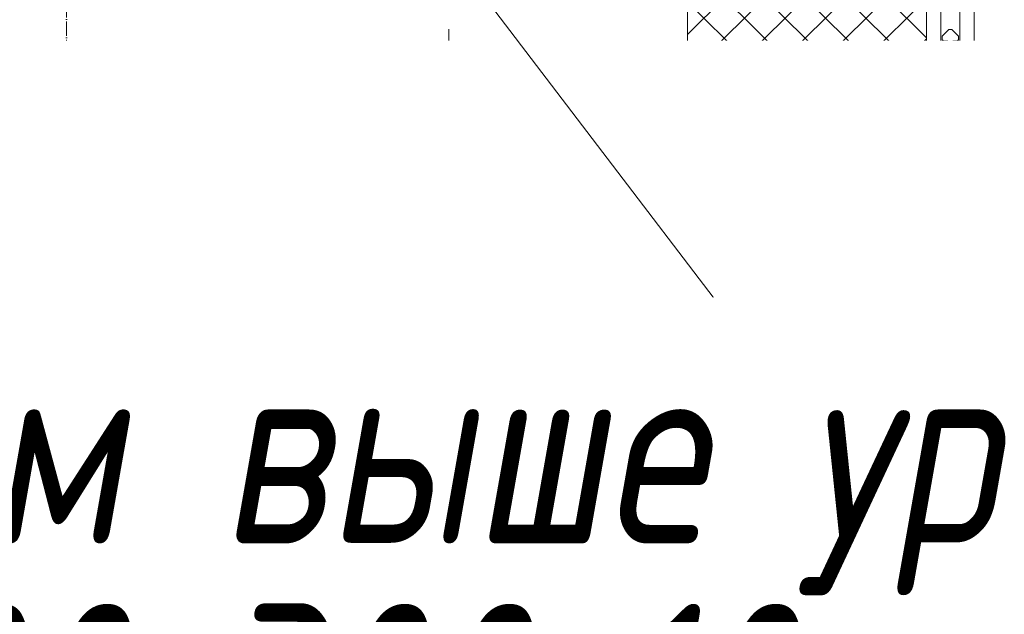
# Model space of a CAD drawing. Header units: millimetres. Extents: x -57162 to 485422, y -209335 to -9481.
# Tile 332 of 656: x 67420 to 68451, y -37662 to -37039. Entities that reach past the tile are written whole.
import ezdxf
from ezdxf import colors
from ezdxf.entities.mleader import LeaderData, LeaderLine
from ezdxf.math import Vec2, Vec3

# ---------------------------------------------------------------- set-up
doc = ezdxf.new("R2010")
doc.units = ezdxf.units.MM
for name, pattern in [('-D1-02х01', [3, 2, -1]), ('-D1d1-15x02', [19, 15, -2, 0, -2]), ('DASHDOT', [25.4, 12.7, -6.35, 0, -6.35])]:
    doc.linetypes.add(name, pattern=pattern)
for name, color, linetype, lineweight in [('0_S_Black_02', 7, 'Continuous', 5), ('_0', 7, 'Continuous', 13), ('dim_light', 12, 'Continuous', 9), ('dim_pot', 128, 'Continuous', 9), ('Opening Swing', 7, '-D1-02х01', 5), ('Panel', 7, 'Continuous', 5), ('Импосты витража', 7, 'Continuous', 5), ('Общие ребра', 7, 'Continuous', 5), ('Оси', 7, 'Continuous', 5), ('Панели витража', 7, 'Continuous', 5), ('Перекрытия', 7, 'Continuous', 5), ('Стены', 7, 'Continuous', 5), ('Термическая_воздушная прослойка _3_', 7, 'Continuous', 5), ('Элементы узлов', 7, 'Continuous', 5)]:
    doc.layers.add(name, color=color, linetype=linetype, lineweight=lineweight)
doc.layers.add('dim_razv', color=7, linetype='DASHDOT', lineweight=9, true_color=0x183018)
doc.layers.add('EOM vinoski', color=7, linetype='Continuous', lineweight=5, true_color=0x423200)
doc.styles.add('fl_iso paper', font='isocpeur.ttf', dxfattribs={"width": 0.8, "oblique": 10})
doc.styles.add('In tre', font='isocpeur.ttf', dxfattribs={"width": 0.8, "oblique": 10})
pattern_1 = [(45, (38310.4, -126387.464), (-21.213203, 21.213203), []), (135, (38310.4, -126387.464), (-21.213203, -21.213203), [])]

# ---------------------------------------------------------------- blocks, each defined once
blk = doc.blocks.new('Rectangular Mullion - 50Wx250H-2623690-50_AS_Plan_L01_1 корпус_Маркировочный - зависимый 1')
at = {"layer": 'Элементы узлов'}
for p, q in [((-25, 65.2), (-25, 250)), ((-25, 250), (0, 250)), ((25, 250), (0, 250)), ((25, 65.2), (25, 250)), ((-23, 237.3), (0, 237.3)), ((-23, 237.3), (-23, 73.6)), ((-14.9, 84), (-14.9, 237.3)), ((23, 237.3), (0, 237.3)), ((14.9, 84), (14.9, 237.3)), ((23, 237.3), (23, 73.6)), ((0, 84), (-23, 84)), ((0, 84), (23, 84)), ((-0.5, 73.6), (-23, 73.6)), ((0.5, 73.6), (23, 73.6)), ((-14, 65.2), (-25, 65.2)), ((-14, 71.3), (-14, 65.2)), ((-10, 71.3), (-14, 71.3)), ((-10, 53), (-10, 71.3)), ((-7, 65.2), (-5.9, 67.3)), ((-7, 65.2), (-7, 54.7)), ((-4.1, 67.3), (-5.9, 67.3)), ((-4.1, 67.3), (-2.9, 65.1)), ((-2.9, 65.1), (-2.9, 54.6)), ((4.1, 67.3), (2.9, 65.1)), ((2.9, 65.1), (2.9, 54.6)), ((4.1, 67.3), (5.9, 67.3)), ((7, 65.2), (5.9, 67.3)), ((7, 65.2), (7, 54.7)), ((10, 71.3), (14, 71.3)), ((10, 53), (10, 71.3)), ((14, 71.3), (14, 65.2)), ((14, 65.2), (25, 65.2)), ((-8.7, 53), (-10, 53)), ((-10, 53), (-10, 17)), ((-8.7, 53), (-7, 54.7)), ((-1.3, 53), (-2.9, 54.6)), ((0, 53), (-1.3, 53)), ((0, 53), (1.3, 53)), ((1.3, 53), (2.9, 54.6)), ((8.7, 53), (7, 54.7)), ((8.7, 53), (10, 53)), ((10, 53), (10, 17)), ((-8.5, 23), (-1.5, 30)), ((-8.5, 18.5), (-8.5, 23)), ((-1.5, 30), (0, 30)), ((1.5, 30), (0, 30)), ((8.5, 23), (1.5, 30)), ((8.5, 18.5), (8.5, 23)), ((-23.8, 14.6), (-25, 14.2)), ((-25, 0), (-25, 14.2)), ((-22.3, 17), (-23.8, 17)), ((-23.8, 17), (-23.8, 14.6)), ((-22.5, 10.6), (-23.8, 14.6)), ((-22.5, 10.6), (-23.7, 9.9)), ((-22.3, 17), (-22.3, 16)), ((-22.3, 16), (-21.3, 16)), ((-19, 17.6), (-21.3, 16)), ((-18.4, 16.6), (-19, 17.6)), ((-7.4, 16.6), (-18.4, 16.6)), ((-12.7, 7.6), (-11.3, 11.4)), ((-12.2, 9), (-12.2, 14.8)), ((-12.2, 14.8), (0, 14.8)), ((-10.5, 11.2), (-11.3, 11.4)), ((-10.5, 1.5), (-10.5, 11.2)), ((-10, 17), (-7.5, 17)), ((-7.5, 18.5), (-8.5, 18.5)), ((-7.5, 17), (-7.5, 18.5)), ((-7.4, 18), (-7.4, 16.6)), ((-2.6, 18), (-7.4, 18)), ((-2.6, 18), (-2.6, 16.8)), ((-2.6, 16.8), (0, 16.8)), ((2.6, 16.8), (0, 16.8)), ((0, 14.8), (0, 16.8)), ((0, 14.8), (0, 16.8)), ((12.2, 14.8), (0, 14.8)), ((2.6, 18), (2.6, 16.8)), ((2.6, 18), (7.4, 18)), ((7.4, 18), (7.4, 16.6)), ((7.4, 16.6), (18.4, 16.6)), ((7.5, 18.5), (8.5, 18.5)), ((7.5, 17), (7.5, 18.5)), ((10, 17), (7.5, 17)), ((10.5, 11.2), (11.3, 11.4)), ((10.5, 1.5), (10.5, 11.2)), ((12.7, 7.6), (11.3, 11.4)), ((12.2, 9), (12.2, 14.8)), ((18.4, 16.6), (19, 17.6)), ((19, 17.6), (21.3, 16)), ((22.3, 16), (21.3, 16)), ((22.3, 17), (22.3, 16)), ((22.3, 17), (23.8, 17)), ((22.5, 10.6), (23.8, 14.6)), ((22.5, 10.6), (23.7, 9.9)), ((23.8, 17), (23.8, 14.6)), ((23.8, 14.6), (25, 14.2)), ((25, 0), (25, 14.2)), ((-23.7, 1.3), (-23.7, 9.9)), ((-23.7, 1.3), (-11.8, 1.3)), ((-23.2, 10.2), (-22.5, 8)), ((-22.5, 8), (-22.5, 4.5)), ((-21.3, 4.5), (-22.5, 4.5)), ((-21.3, 4.5), (-21.3, 6.5)), ((-21.3, 6.5), (-14.2, 6.5)), ((-14.2, 6.5), (-14.2, 4.5)), ((-13.2, 4.5), (-14.2, 4.5)), ((-13.2, 4.5), (-12.2, 7.2)), ((-12.7, 7.6), (-11.8, 6.9)), ((-11.8, 1.3), (-11.8, 6.9)), ((-4.8, 1.5), (-10.5, 1.5)), ((0, 8), (-4.8, 8)), ((-4.8, 1.5), (-4.8, 8)), ((0, 0), (0, 8)), ((0, 8), (4.8, 8)), ((0, 0), (0, 8)), ((4.8, 1.5), (4.8, 8)), ((4.8, 1.5), (10.5, 1.5)), ((12.7, 7.6), (11.8, 6.9)), ((11.8, 1.3), (11.8, 6.9)), ((23.7, 1.3), (11.8, 1.3)), ((13.2, 4.5), (12.2, 7.2)), ((13.2, 4.5), (14.2, 4.5)), ((21.3, 6.5), (14.2, 6.5)), ((14.2, 6.5), (14.2, 4.5)), ((21.3, 4.5), (21.3, 6.5)), ((21.3, 4.5), (22.5, 4.5)), ((23.2, 10.2), (22.5, 8)), ((22.5, 8), (22.5, 4.5)), ((23.7, 1.3), (23.7, 9.9)), ((-25, 0), (0, 0)), ((25, 0), (0, 0))]:
    blk.add_line(p, q, dxfattribs=at)
for centre, start, end in [((-0.5, 73.1), 360, 90), ((0.5, 73.1), 90, 180)]:
    blk.add_arc(centre, 0.5, start, end, dxfattribs=at)
blk = doc.blocks.new('Rectangular Mullion - R_StandardFrame_50Wx250H-4604051-50_AS_Plan_L01_1 корпус_Маркировочный - зависимый 1')
at = {"layer": 'Импосты витража', "lineweight": 9}
for p, q in [((-50, -250), (-50, 0)), ((-50, 0), (0, 0)), ((0, 0), (0, -250)), ((0, -250), (-50, -250))]:
    blk.add_line(p, q, dxfattribs=at)
blk = doc.blocks.new('A_PAN_DOR_Структурные - EXT_3_Double_Витраж-4931768-50_AS_Plan_L01_1 корпус_Маркировочный - зависимый 1')
at = {"layer": 'Элементы узлов', "true_color": 0xebebeb}
h = blk.add_hatch(color=7, dxfattribs=at)
h.paths.add_polyline_path([(676.7, -81.8), (676.7, 16.2), (674.7, -0.6), (675.7, -64.3), (676.5, -78.8)])
h.paths.add_polyline_path([(674.7, -49.8), (674.7, -80.6), (674.7, -81.8), (676.7, -81.8), (674.8, -51.8)])
h.paths.add_polyline_path([(674.7, 1.2), (676.7, 16.2), (674.7, 15.1), (675.2, 14.9), (674.7, 1.3)])
h.paths.add_polyline_path([(606.7, -8.8), (606.7, -78.8), (641.7, -78.8), (641.7, -51.8), (667.7, -51.8), (667.7, -49.8), (674.7, -49.8), (674.7, -48), (667.7, -48), (667.7, -0.6), (674.7, 0), (674.7, 1.2), (665.7, 1.2), (665.7, -1.8), (616.5, -1.8), (615.2, 0), (615.2, -6.8), (613.2, -8.8), (608.9, -8.8)])
h.paths.add_polyline_path([(608.9, -12.6), (610.9, -10.6), (617, -10.6), (617, -5.6), (619, -3.6), (639.8, -4), (641.4, -5.6), (641.4, -48), (639.4, -50), (610.9, -50), (608.9, -48)])
h.paths.add_polyline_path([(608.9, -77.3), (608.9, -65.6), (612, -65.5), (612, -60.7), (618.8, -54), (618, -52.8), (613.7, -56), (610.9, -54.7), (608.9, -54.7), (608.9, -51.8), (624.8, -51.8), (632.9, -51.8), (639.4, -52.6), (638.6, -52.9), (640.6, -56.6), (640.6, -65.5), (636.9, -70.9), (635.5, -70.9), (632.9, -68.7), (630.2, -77.3)])
h.paths.add_polyline_path([(620.3, -56.5), (626.2, -55.6), (624.8, -55), (620.3, -55.6)])
h.paths.add_polyline_path([(631.4, -53.3), (631.4, -55.6), (634.1, -65.6), (634.1, -68.7), (635.5, -70.9), (634.8, -60.7), (632.8, -53.1), (632.9, -51.8), (631.4, -51.8)])
h.paths.add_polyline_path([(643.2, -12.1), (649.7, -8.8), (652.9, -8.8), (656.9, -4), (660.2, -4.6), (663.2, -9.2), (665.7, -11.8), (665.7, -41.7), (661, -47.4), (659.8, -49.5), (656.9, -49.5), (652.9, -44.6), (646.5, -44.6), (643.2, -41.4)])
at = {"layer": 'Opening Swing'}
blk.add_arc((649, 18), 911.8, 180, 272.4955, dxfattribs=at)
at = {"layer": 'Panel'}
for p, q in [((626, 100), (696, 100)), ((626, 95), (626, 100)), ((642, 95), (626, 95)), ((632, 98), (632, 95)), ((642, 98), (632, 98)), ((642, 95), (642, 98)), ((642, 41), (642, 95)), ((643.5, 98), (689, 98)), ((643.5, 91.9), (643.5, 98)), ((689, 98), (689, 79.2)), ((694, 98), (691, 98)), ((691, 95.5), (691, 98)), ((691, 95.5), (691, 85.5)), ((696, 95.5), (691, 95.5)), ((694, 95.5), (694, 98)), ((696, 100), (696, 95.5)), ((644.7, 90.2), (642, 90.2)), ((645.2, 91.9), (643.5, 91.9)), ((644.7, 90.2), (644.7, 42.5)), ((646.4, 90.7), (645.2, 91.9)), ((646.4, 86.8), (646.4, 90.7)), ((647.2, 86), (646.4, 86.8)), ((647.2, 79.5), (647.2, 86)), ((691, 85.5), (691, 79.3)), ((691, 85.5), (696.5, 85.5)), ((694, 85.5), (694, 79.3)), ((696.5, 89.5), (699, 89.5)), ((696.5, 85.5), (696.5, 89.5)), ((696.5, 85.5), (696.5, 76.5)), ((699, 89.5), (699, 61)), ((647.2, 79.5), (653.5, 79.5)), ((649.7, 73.8), (648.6, 71.8)), ((651.6, 73.8), (649.7, 73.8)), ((651.6, 70.6), (651.6, 73.8)), ((653.5, 71.6), (653.5, 79.5)), ((686.7, 79.2), (686.7, 71.6)), ((689, 79.2), (686.7, 79.2)), ((688.6, 76.5), (697.5, 76.5)), ((688.6, 73.8), (688.6, 76.5)), ((688.6, 73.8), (690.5, 73.8)), ((688.6, 70.6), (688.6, 73.8)), ((690.5, 73.8), (691.7, 71.8)), ((691, 79.3), (694, 79.3)), ((697.5, 76.5), (697.5, 61)), ((648.6, 71.8), (646.6, 70.9)), ((646.6, 70.9), (646.6, 69.4)), ((646.6, 69.4), (648.5, 67.5)), ((646.6, 66.6), (668, 66.6)), ((646.6, 49.4), (646.6, 66.6)), ((648.5, 67.5), (654.1, 67.5)), ((654.1, 68.1), (651.6, 70.6)), ((655.2, 70), (653.5, 71.6)), ((654.1, 68.1), (681.6, 68.1)), ((654.1, 66.6), (654.1, 68.1)), ((685.1, 70), (655.2, 70)), ((668, 66.6), (668, 47)), ((671.6, 66.7), (671.6, 47)), ((681.6, 66.7), (671.6, 66.7)), ((681.6, 68.1), (686.1, 68.1)), ((681.6, 68.1), (681.6, 66.7)), ((691.8, 67.5), (681.6, 67.5)), ((681.6, 66.7), (695.5, 66.7)), ((685.1, 70), (686.7, 71.6)), ((686.1, 68.1), (688.6, 70.6)), ((691.7, 71.8), (693.6, 70.9)), ((693.6, 69.4), (691.8, 67.5)), ((693.6, 70.9), (693.6, 69.4)), ((693.7, 66.7), (693.7, 49.5)), ((695.5, 56.5), (695.5, 66.7)), ((695.5, 40.5), (695.5, 56.5)), ((717, 56.5), (695.5, 56.5)), ((698.8, 57.8), (697.5, 61)), ((698, 21), (698, 56.5)), ((698.8, 57.8), (702, 56.5)), ((644.7, 42.5), (642, 42.5)), ((651.7, 47), (646.6, 49.4)), ((668, 47), (651.7, 47)), ((654.7, 42.5), (651.7, 47)), ((685.5, 42.5), (654.7, 42.5)), ((689, 47), (671.6, 47)), ((689, 47), (685.5, 42.5)), ((693.7, 49.5), (689, 47)), ((698, 47.4), (695.5, 47.4)), ((696.5, 30), (696.5, 47.4)), ((652, 41), (642, 41)), ((652, 30), (652, 41)), ((653.4, 40.8), (653.4, 32)), ((687, 40.8), (653.4, 40.8)), ((653.4, 32), (687, 32)), ((687, 32), (687, 40.8)), ((688.8, 40.5), (688.8, 31.9)), ((695.5, 40.5), (688.8, 40.5)), ((688.8, 31.9), (694.2, 31.9)), ((694.2, 34.3), (696.5, 34.3)), ((694.2, 31.9), (694.2, 34.3)), ((696.5, 30), (652, 30)), ((696.5, 21), (696.5, 30)), ((699.5, 19.5), (698, 21)), ((717, 19.5), (699.5, 19.5))]:
    blk.add_line(p, q, dxfattribs=at)
for centre, end in [((702, 61), 225), ((699.5, 21), 270)]:
    blk.add_arc(centre, 3, 180, end, dxfattribs=at)
at = {"layer": 'Элементы узлов'}
for p, q in [((671.7, 16.2), (671.7, 14.9)), ((676.7, 16.2), (671.7, 16.2)), ((671.7, 14.9), (675.2, 14.9)), ((675.2, 14.9), (675.2, 8.9)), ((676.7, -81.8), (676.7, 16.2)), ((616.5, 1.2), (615.2, 1.2)), ((615.2, 1.2), (615.2, -6.8)), ((616.5, -1.8), (616.5, 1.2)), ((674.7, 1.2), (665.7, 1.2)), ((665.7, 1.2), (665.7, -1.8)), ((675.2, 8.9), (671.7, 8.9)), ((671.7, 8.9), (671.7, 7.6)), ((671.7, 7.6), (674.7, 7.6)), ((674.7, 7.6), (674.7, 1.2)), ((613.2, -8.8), (606.7, -8.8)), ((606.7, -8.8), (606.7, -78.8)), ((615.2, -6.8), (613.2, -8.8)), ((665.7, -1.8), (616.5, -1.8)), ((617, -5.6), (619, -3.6)), ((617, -10.6), (617, -5.6)), ((619, -3.6), (639.4, -3.6)), ((639.4, -3.6), (641.4, -5.6)), ((641.4, -5.6), (641.4, -48)), ((645.1, -10.7), (646.5, -8.8)), ((646.5, -8.8), (652.9, -8.8)), ((652.9, -8.8), (655.7, -6)), ((655.7, -6), (656.9, -4)), ((656.9, -4), (659.8, -4)), ((659.8, -4), (662.3, -8.2)), ((662.3, -8.2), (665.7, -11.8)), ((667.7, -0.6), (674.7, -0.6)), ((667.7, -48), (667.7, -0.6)), ((674.7, -0.6), (674.7, -48)), ((608.9, -12.6), (610.9, -10.6)), ((608.9, -48), (608.9, -12.6)), ((610.9, -10.6), (617, -10.6)), ((643.2, -12.1), (645.1, -10.7)), ((643.2, -41.4), (643.2, -12.1)), ((665.7, -11.8), (665.7, -41.7)), ((610.9, -50), (608.9, -48)), ((639.4, -50), (610.9, -50)), ((641.4, -48), (639.4, -50)), ((645.1, -42.7), (643.2, -41.4)), ((646.5, -44.6), (645.1, -42.7)), ((652.9, -44.6), (646.5, -44.6)), ((655.7, -47.4), (652.9, -44.6)), ((656.9, -49.5), (655.7, -47.4)), ((659.8, -49.5), (656.9, -49.5)), ((662.3, -45.2), (659.8, -49.5)), ((665.7, -41.7), (662.3, -45.2)), ((674.7, -48), (667.7, -48)), ((667.7, -51.8), (667.7, -49.8)), ((667.7, -49.8), (674.7, -49.8)), ((674.7, -49.8), (674.7, -73.1)), ((608.9, -54.7), (608.9, -51.8)), ((608.9, -51.8), (624.8, -51.8)), ((612.3, -54.7), (608.9, -54.7)), ((612, -60.7), (618.8, -54)), ((612, -65.6), (612, -60.7)), ((614.2, -56.5), (612.3, -54.7)), ((618, -52.8), (614.2, -56.5)), ((622.2, -52.8), (618, -52.8)), ((618.8, -54), (622.2, -54)), ((624.8, -55), (620.3, -55)), ((620.3, -55), (620.3, -56.5)), ((620.3, -56.5), (628.4, -56.5)), ((622.2, -54), (622.2, -52.8)), ((624.8, -51.8), (624.8, -55)), ((626.4, -55), (626.4, -51.8)), ((626.4, -51.8), (631.4, -51.8)), ((628.4, -55), (626.4, -55)), ((628.4, -56.5), (628.4, -55)), ((631.4, -51.8), (631.4, -55.6)), ((631.4, -55.6), (634.1, -62.7)), ((632.8, -55.7), (632.8, -51.8)), ((632.8, -51.8), (638.6, -51.8)), ((635.5, -62.7), (632.8, -55.7)), ((638.6, -51.8), (638.6, -52.9)), ((638.6, -52.9), (640.6, -56.6)), ((640.6, -56.6), (640.6, -65.5)), ((671.2, -51.8), (641.7, -51.8)), ((641.7, -51.8), (641.7, -64.3)), ((641.7, -78.8), (641.7, -51.8)), ((641.7, -51.8), (667.7, -51.8)), ((671.2, -64.3), (671.2, -51.8)), ((608.9, -77.3), (608.9, -65.6)), ((608.9, -65.6), (612, -65.6)), ((632.9, -68.7), (630.2, -75.3)), ((634.1, -68.7), (632.9, -68.7)), ((634.1, -62.7), (634.1, -68.7)), ((635.5, -70.9), (635.5, -62.7)), ((636.9, -70.9), (635.5, -70.9)), ((640.6, -65.5), (636.9, -70.9)), ((649.7, -64.3), (641.7, -64.3)), ((641.7, -64.3), (641.7, -808.8)), ((641.7, -64.3), (671.2, -64.3)), ((649.7, -808.8), (649.7, -64.3)), ((671.2, -64.3), (663.2, -64.3)), ((663.2, -64.3), (663.2, -808.8)), ((671.2, -808.8), (671.2, -64.3)), ((671.2, -64.3), (671.2, -80.5)), ((606.7, -78.8), (606.7, -797.8)), ((606.7, -78.8), (641.7, -78.8)), ((630.2, -77.3), (608.9, -77.3)), ((630.2, -75.3), (630.2, -77.3)), ((641.7, -797.8), (641.7, -78.8)), ((674.7, -73.1), (671.2, -73.1)), ((671.2, -73.1), (671.2, -74.5)), ((671.2, -74.5), (675.2, -74.5)), ((675.2, -80.5), (671.2, -80.5)), ((671.2, -80.5), (671.2, -81.8)), ((675.2, -74.5), (675.2, -80.5))]:
    blk.add_line(p, q, dxfattribs=at)
blk = doc.blocks.new('Rectangular Mullion - R_StandardFrame_50Wx250H-6749384-50_AS_Plan_L01_1 корпус_Маркировочный - зависимый 1')
at = {"layer": 'Импосты витража', "lineweight": 9}
for p, q in [((-25, 0), (-25, 250)), ((-25, 250), (25, 250)), ((25, 250), (25, 0)), ((25, 0), (-25, 0))]:
    blk.add_line(p, q, dxfattribs=at)
blk = doc.blocks.new('System Panel - A_PAN_Glass-7119129-50_AS_Plan_L01_1 корпус_Маркировочный - зависимый 1')
at = {"layer": 'Панели витража'}
for p, q in [((814.7, 0), (-814.7, 0)), ((814.7, -55), (814.7, 0))]:
    blk.add_line(p, q, dxfattribs=at)
blk = doc.blocks.new('Rectangular Mullion - R_StandardFrame_50Wx250H-4829973-50_AS_Plan_L01_1 корпус_Маркировочный - зависимый 1')
at = {"layer": 'Импосты витража'}
for p, q in [((30058.7, 89308.3), (29808.7, 89308.3)), ((29808.7, 89308.3), (30058.7, 89308.3)), ((29808.7, 89308.3), (29808.7, 89038.4)), ((29808.7, 89308.3), (29808.7, 89038.4)), ((30058.7, 89038.4), (30058.7, 89308.3)), ((30058.7, 89308.3), (30058.7, 89038.4)), ((29999.9, 89038.4), (29808.7, 89038.4)), ((29808.7, 89038.4), (29999.9, 89038.4)), ((30058.7, 89038.4), (30040.7, 89038.4)), ((30040.7, 89038.4), (30058.7, 89038.4))]:
    blk.add_line(p, q, dxfattribs=at)
blk = doc.blocks.new('Rectangular Mullion - R_StandardFrame_50Wx250H-V63-50_AS_Plan_L01_1 корпус_Маркировочный - зависимый 1')
at = {"layer": 'Импосты витража', "lineweight": 9}
for p, q in [((-25, -250), (-25, 0)), ((-25, 0), (25, 0)), ((25, 0), (25, -250)), ((25, -250), (-25, -250))]:
    blk.add_line(p, q, dxfattribs=at)
blk = doc.blocks.new('_DOT')
at = {"color": 0, "linetype": 'ByBlock'}
blk.add_line((-0.5, 0), (-1, 0), dxfattribs=at)
at = {"color": 0, "linetype": 'ByBlock', "const_width": 0.5}
blk.add_lwpolyline([(-0.25, 0, 1), (0.25, 0, 1)], format="xyb", close=True, dxfattribs=at)

msp = doc.modelspace()

# ---------------------------------------------------------------- hatches: boundary and pattern name
at = {"layer": '_0', "transparency": 33554534}
h = msp.add_hatch(color=252, dxfattribs=at)
h.dxf.hatch_style = 1
h.paths.add_polyline_path([(54838.3, -55066.4), (54838.3, -53539.1), (54839.1, -53539.1), (54839.1, -45289.1), (43529.1, -45289.1), (43529.1, -45939.1), (42329.1, -45939.1), (42329.1, -39089.1), (48929.1, -39089.1), (48929.1, -34089.1), (45929.1, -34089.1), (45929.1, -34989.1), (42329.1, -34989.1), (42329.1, -31389.1), (43529.1, -31389.1), (43529.1, -32039.1), (61679.1, -32039.1), (61679.1, -31389.1), (65429.1, -31389.1), (65429.1, -25809.1), (64629.1, -25809.1), (64628, -16455.3), (42329.1, -20346.8), (42329.1, -23689.1), (39113.8, -23689.1), (39113.8, -38949.4), (38510.1, -39159.5), (39637.2, -39238.3), (39113.8, -39438.3), (39113.8, -55066.4), (47923.6, -55066.4), (48133.7, -55670.1), (48212.5, -54543), (48412.6, -55066.4)])
h.paths.add_polyline_path([(56629.1, -37129.1), (68119.1, -37129.1), (68119.1, -40169.1), (56629.1, -40169.1)])

# ---------------------------------------------------------------- next in the draw order: leaders
at = {"layer": 'dim_razv', "color": 0, "linetype": 'ByBlock'}
ml = msp.add_multileader_mtext('Standard', dxfattribs=at)
ml.set_content('Керамогрнаит\\~Эстима LF01 NAT 300х300х10мм (или аналог)', style='In tre')
ml.set_leader_properties()
ml.build(insert=Vec2(0, 0))
ml.multileader.update_dxf_attribs({"text_left_attachment_type": 6, "text_right_attachment_type": 6, "dogleg_length": 1, "arrow_head_size": 0, "scale": 50})
ctx = ml.context
ctx.base_point, ctx.scale, ctx.char_height, ctx.arrow_head_size, ctx.landing_gap_size, ctx.plane_origin = Vec3(63851.9, -37891.2), 50, 200, 0, 4.5, Vec3(74740.1, -37676.8)
ctx.left_attachment, ctx.right_attachment = 6, 6
notes = []
notes.append((ctx, [(1, (1, 1, 0), (63801.9, -37891.2), (1, 0), 50, [(1, [(62260.6, -36779.1), (63150.7, -36779.1)], 0, [])])]))
ctx.mtext.insert, ctx.mtext.width, ctx.mtext.defined_height, ctx.mtext.flow_direction = Vec3(63856.4, -37651.2), 3463.824, 696.6, 5
ctx.mtext.has_bg_fill, ctx.mtext.bg_color, ctx.mtext.bg_scale_factor, ctx.mtext.bg_transparency, ctx.mtext.use_window_bg_color = 1, -1027028792, 1.5, 0, 1
for ctx, leaders in notes:
    for number, flags, end, landing, length, lines in leaders:
        leader = LeaderData()
        leader.index, (leader.has_last_leader_line, leader.has_dogleg_vector, leader.attachment_direction) = number, flags
        leader.last_leader_point, leader.dogleg_vector, leader.dogleg_length = Vec3(end), Vec3(landing), length
        for number, points, colour, breaks in lines:
            line = LeaderLine()
            line.index, line.vertices, line.color, line.breaks = number, Vec3.list(points), colors.encode_raw_color(colour), breaks
            leader.lines.append(line)
        ctx.leaders.append(leader)

# ---------------------------------------------------------------- next in the draw order: hatches: boundary and pattern name
at = {"layer": 'Стены'}
h = msp.add_hatch(dxfattribs=at)
h.set_pattern_fill('FP_5', color=256, style=0, pattern_type=2)
h.set_pattern_definition(pattern_1)
h.paths.add_polyline_path([(68119.1, -37079.2), (68369.1, -37079.2), (68369.1, -36979.2), (68119.1, -36979.2), (68119.1, -37079.2)])
h = msp.add_hatch(dxfattribs=at)
h.set_pattern_fill('FP_5', color=256, style=0, pattern_type=2)
h.set_pattern_definition(pattern_1)
h.paths.add_polyline_path([(68119.1, -37299.1), (68299.1, -37299.1), (68299.1, -37129.2), (68119.1, -37129.2), (68119.1, -37299.1)])

# ---------------------------------------------------------------- next in the draw order: linework, layer by layer
at = {"layer": '0_S_Black_02'}
msp.add_line((68119.1, -37149.1), (56649.1, -37149.1), dxfattribs=at)
at = {"layer": '_0'}
msp.add_lwpolyline([(56629.1, -37129.1), (68119.1, -37129.1), (68119.1, -40169.1), (56629.1, -40169.1)], close=True, dxfattribs=at)
at = {"layer": 'Общие ребра'}
for p, q in [((68299.1, -37129.2), (68299.1, -37299.1)), ((68314.1, -37129.2), (68314.1, -37299.1))]:
    msp.add_line(p, q, dxfattribs=at)
at = {"layer": 'Оси', "linetype": '-D1d1-15x02'}
msp.add_line((67469.1, -56404.3), (67469.1, -15419.2), dxfattribs=at)
at = {"layer": 'Перекрытия'}
for p, q in [((68119.1, -36829.1), (68119.1, -40239.1)), ((67869.1, -37049.1), (67869.1, -38749.1)), ((67869.1, -38749.1), (67869.1, -37049.1))]:
    msp.add_line(p, q, dxfattribs=at)
at = {"layer": 'Термическая_воздушная прослойка _3_'}
for p, q in [((68119.1, -36979.2), (68119.1, -37079.2)), ((68369.1, -37079.2), (68369.1, -36979.2)), ((68119.1, -37079.2), (68369.1, -37079.2)), ((68299.1, -37129.2), (68119.1, -37129.2)), ((68119.1, -37129.2), (68119.1, -37299.1)), ((68314.1, -37129.2), (68299.1, -37129.2)), ((68119.1, -37299.1), (68299.1, -37299.1)), ((68299.1, -37299.1), (68314.1, -37299.1))]:
    msp.add_line(p, q, dxfattribs=at)

# ---------------------------------------------------------------- next in the draw order: block references
at = {"layer": 'Импосты витража', "lineweight": 5, "extrusion": (0, 0, -1)}
for name, p, rotation in [('Rectangular Mullion - 50Wx250H-2623690-50_AS_Plan_L01_1 корпус_Маркировочный - зависимый 1', (-68394.1, -37079.2), 359.9981915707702), ('Rectangular Mullion - R_StandardFrame_50Wx250H-6749384-50_AS_Plan_L01_1 корпус_Маркировочный - зависимый 1', (-68394.1, -37079.2), 359.9981915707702), ('Rectangular Mullion - R_StandardFrame_50Wx250H-4604051-50_AS_Plan_L01_1 корпус_Маркировочный - зависимый 1', (-68369.1, -37079.2), 89.99819157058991), ('Rectangular Mullion - R_StandardFrame_50Wx250H-V63-50_AS_Plan_L01_1 корпус_Маркировочный - зависимый 1', (-68369.1, -37324.1), 89.99819157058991)]:
    msp.add_blockref(name, p, dxfattribs=dict(at, rotation=rotation))
at = {"layer": 'Импосты витража', "lineweight": 5, "rotation": 90.00180842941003}
for p in [(68369.1, -37104.2), (68369.1, -37324.1)]:
    msp.add_blockref('Rectangular Mullion - 50Wx250H-2623690-50_AS_Plan_L01_1 корпус_Маркировочный - зависимый 1', p, dxfattribs=at)
at = {"layer": 'Импосты витража', "lineweight": 5}
msp.add_blockref('Rectangular Mullion - R_StandardFrame_50Wx250H-4829973-50_AS_Plan_L01_1 корпус_Маркировочный - зависимый 1', (38310.4, -126387.5), dxfattribs=at)
at = {"layer": 'Панели витража', "lineweight": 5}
for name, p, rotation in [('System Panel - A_PAN_Glass-7119129-50_AS_Plan_L01_1 корпус_Маркировочный - зависимый 1', (69233.8, -37079.2), 180.0018084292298), ('A_PAN_DOR_Структурные - EXT_3_Double_Витраж-4931768-50_AS_Plan_L01_1 корпус_Маркировочный - зависимый 1', (68369.1, -38049.1), 90.00180842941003)]:
    msp.add_blockref(name, p, dxfattribs=dict(at, rotation=rotation))

# ---------------------------------------------------------------- next in the draw order: leaders
at = {"layer": 'dim_light'}
ml = msp.add_multileader_mtext('Standard', dxfattribs=at)
ml.set_content('\\pxsm1,ql;Контурная подсветка потолка светодиодной лентой', color=256, style='fl_iso paper')
ml.set_leader_properties(lineweight=5)
ml.set_arrow_properties(name='DOT')
ml.build(insert=Vec2(0, 0))
ml.multileader.update_dxf_attribs({"has_dogleg": 0, "text_left_attachment_type": 6, "text_right_attachment_type": 6, "dogleg_length": 0.75, "arrow_head_size": 60, "scale": 40})
ctx = ml.context
ctx.base_point, ctx.scale, ctx.char_height, ctx.arrow_head_size, ctx.landing_gap_size, ctx.plane_origin = Vec3(57237.5, -37801.1), 40, 250, 60, 80, Vec3(58864.1, -31374.9)
ctx.left_attachment, ctx.right_attachment = 6, 6
notes = []
notes.append((ctx, [(1, (1, 1, 0), (57207.5, -37801.1), (1, 0), 30, [(1, [(53829.1, -39205.1), (56679.1, -40969.8)], 0, [])])]))
ctx.mtext.insert, ctx.mtext.width, ctx.mtext.defined_height, ctx.mtext.line_spacing_factor, ctx.mtext.flow_direction = Vec3(57317.5, -37501.1), 4067.72, 979.1, 0.7, 5
ctx.mtext.has_bg_fill, ctx.mtext.bg_color, ctx.mtext.bg_scale_factor, ctx.mtext.bg_transparency, ctx.mtext.use_window_bg_color = 1, -1027028792, 1.5, 0, 1
for ctx, leaders in notes:
    for number, flags, end, landing, length, lines in leaders:
        leader = LeaderData()
        leader.index, (leader.has_last_leader_line, leader.has_dogleg_vector, leader.attachment_direction) = number, flags
        leader.last_leader_point, leader.dogleg_vector, leader.dogleg_length = Vec3(end), Vec3(landing), length
        for number, points, colour, breaks in lines:
            line = LeaderLine()
            line.index, line.vertices, line.color, line.breaks = number, Vec3.list(points), colors.encode_raw_color(colour), breaks
            leader.lines.append(line)
        ctx.leaders.append(leader)

# ---------------------------------------------------------------- next in the draw order: leaders
at = {"layer": 'dim_razv', "color": 0, "linetype": 'ByBlock'}
ml = msp.add_multileader_mtext('Standard', dxfattribs=at)
ml.set_content('Плитка керамогранитная под камень, 600х1200мм, отделку в помещении 1.3.10 выполнить на 100мм выше уровня подвесного потолка (до отм. +3,000)', style='In tre')
ml.set_leader_properties()
ml.build(insert=Vec2(0, 0))
ml.multileader.update_dxf_attribs({"text_left_attachment_type": 6, "text_right_attachment_type": 6, "dogleg_length": 1, "arrow_head_size": 0, "scale": 50})
ctx = ml.context
ctx.base_point, ctx.scale, ctx.char_height, ctx.arrow_head_size, ctx.landing_gap_size, ctx.plane_origin = Vec3(57229.5, -37647.8), 50, 200, 0, 4.5, Vec3(67728.4, -36949.6)
ctx.left_attachment, ctx.right_attachment = 6, 6
notes = []
notes.append((ctx, [(1, (1, 1, 0), (57179.5, -37647.8), (1, 0), 50, [(0, [(53879.1, -35979.1)], 0, [])])]))
ctx.mtext.insert, ctx.mtext.width, ctx.mtext.defined_height, ctx.mtext.flow_direction = Vec3(57234, -37387.8), 5401.994, 696.6, 5
ctx.mtext.has_bg_fill, ctx.mtext.bg_color, ctx.mtext.bg_scale_factor, ctx.mtext.bg_transparency, ctx.mtext.use_window_bg_color = 1, -1027028792, 1.5, 0, 1
for ctx, leaders in notes:
    for number, flags, end, landing, length, lines in leaders:
        leader = LeaderData()
        leader.index, (leader.has_last_leader_line, leader.has_dogleg_vector, leader.attachment_direction) = number, flags
        leader.last_leader_point, leader.dogleg_vector, leader.dogleg_length = Vec3(end), Vec3(landing), length
        for number, points, colour, breaks in lines:
            line = LeaderLine()
            line.index, line.vertices, line.color, line.breaks = number, Vec3.list(points), colors.encode_raw_color(colour), breaks
            leader.lines.append(line)
        ctx.leaders.append(leader)

# ---------------------------------------------------------------- next in the draw order: leaders
ml = msp.add_multileader_mtext('Standard', dxfattribs=at)
ml.set_content('Стекло градиентное цветное (цвет согласно концепта)', style='In tre')
ml.set_leader_properties()
ml.build(insert=Vec2(0, 0))
ml.multileader.update_dxf_attribs({"text_left_attachment_type": 6, "text_right_attachment_type": 6, "dogleg_length": 1, "arrow_head_size": 0, "scale": 50})
ctx = ml.context
ctx.base_point, ctx.scale, ctx.char_height, ctx.arrow_head_size, ctx.landing_gap_size, ctx.plane_origin = Vec3(46503.5, -37401.1), 50, 200, 0, 4.5, Vec3(57799.5, -33749.9)
ctx.left_attachment, ctx.right_attachment = 6, 6
notes = []
notes.append((ctx, [(0, (1, 1, 0), (49573.8, -37401.1), (-1, 0), 50, [(1, [(51679.1, -38064.1)], 0, [])])]))
ctx.mtext.insert, ctx.mtext.width, ctx.mtext.defined_height, ctx.mtext.flow_direction = Vec3(46508, -37161.1), 3092.716, 696.6, 5
ctx.mtext.has_bg_fill, ctx.mtext.bg_color, ctx.mtext.bg_scale_factor, ctx.mtext.bg_transparency, ctx.mtext.use_window_bg_color = 1, -1027028792, 1.5, 0, 1
for ctx, leaders in notes:
    for number, flags, end, landing, length, lines in leaders:
        leader = LeaderData()
        leader.index, (leader.has_last_leader_line, leader.has_dogleg_vector, leader.attachment_direction) = number, flags
        leader.last_leader_point, leader.dogleg_vector, leader.dogleg_length = Vec3(end), Vec3(landing), length
        for number, points, colour, breaks in lines:
            line = LeaderLine()
            line.index, line.vertices, line.color, line.breaks = number, Vec3.list(points), colors.encode_raw_color(colour), breaks
            leader.lines.append(line)
        ctx.leaders.append(leader)

# ---------------------------------------------------------------- next in the draw order: leaders
at = {"layer": 'EOM vinoski', "linetype": 'ByBlock', "lineweight": 0}
ml = msp.add_multileader_mtext('Standard', dxfattribs=at)
ml.set_content('Розетки, h=1,300 мм', color=256, style='fl_iso paper')
ml.set_leader_properties(lineweight=5)
ml.set_arrow_properties(name='DOT')
ml.build(insert=Vec2(0, 0))
ml.multileader.update_dxf_attribs({"has_dogleg": 0, "text_left_attachment_type": 6, "text_right_attachment_type": 6, "dogleg_length": 0.5, "arrow_head_size": 40, "scale": 40})
ctx = ml.context
ctx.base_point, ctx.scale, ctx.char_height, ctx.arrow_head_size, ctx.landing_gap_size, ctx.plane_origin = Vec3(68994.8, -38443.7), 40, 200, 40, 80, Vec3(62371.4, -37544.3)
ctx.left_attachment, ctx.right_attachment = 6, 6
notes = []
notes.append((ctx, [(1, (1, 1, 0), (68974.8, -38443.7), (1, 0), 20, [(1, [(67589.1, -36599.1)], 0, [])])]))
ctx.mtext.insert, ctx.mtext.width, ctx.mtext.defined_height, ctx.mtext.line_spacing_factor, ctx.mtext.flow_direction = Vec3(69074.8, -38203.7), 2136.92, 629.7, 0.9, 5
ctx.mtext.has_bg_fill, ctx.mtext.bg_color, ctx.mtext.bg_scale_factor, ctx.mtext.bg_transparency, ctx.mtext.use_window_bg_color = 1, -1027028792, 1.5, 0, 1
for ctx, leaders in notes:
    for number, flags, end, landing, length, lines in leaders:
        leader = LeaderData()
        leader.index, (leader.has_last_leader_line, leader.has_dogleg_vector, leader.attachment_direction) = number, flags
        leader.last_leader_point, leader.dogleg_vector, leader.dogleg_length = Vec3(end), Vec3(landing), length
        for number, points, colour, breaks in lines:
            line = LeaderLine()
            line.index, line.vertices, line.color, line.breaks = number, Vec3.list(points), colors.encode_raw_color(colour), breaks
            leader.lines.append(line)
        ctx.leaders.append(leader)

# ---------------------------------------------------------------- next in the draw order: leaders
ml = msp.add_multileader_mtext('Standard', dxfattribs=at)
ml.set_content('Элетровывод в стене, \\Pдля подключения рукосушителя', color=256, style='fl_iso paper')
ml.set_leader_properties(lineweight=5)
ml.set_arrow_properties(name='DOT')
ml.build(insert=Vec2(0, 0))
ml.multileader.update_dxf_attribs({"has_dogleg": 0, "text_left_attachment_type": 6, "text_right_attachment_type": 6, "dogleg_length": 0.5, "arrow_head_size": 40, "scale": 40})
ctx = ml.context
ctx.base_point, ctx.scale, ctx.char_height, ctx.arrow_head_size, ctx.landing_gap_size, ctx.plane_origin = Vec3(58383.2, -37744.1), 40, 160, 40, 80, Vec3(56089, -33295)
ctx.left_attachment, ctx.right_attachment = 6, 6
notes = []
notes.append((ctx, [(0, (1, 1, 0), (61106.7, -37744.1), (-1, 0), 20, [(0, [(62078.6, -36729.1)], 0, [])])]))
ctx.mtext.insert, ctx.mtext.width, ctx.mtext.defined_height, ctx.mtext.line_spacing_factor, ctx.mtext.flow_direction = Vec3(58463.2, -37536.1), 2773.35, 640.6, 0.9, 5
ctx.mtext.has_bg_fill, ctx.mtext.bg_color, ctx.mtext.bg_scale_factor, ctx.mtext.bg_transparency, ctx.mtext.use_window_bg_color = 1, -1027028792, 1.5, 0, 1
for ctx, leaders in notes:
    for number, flags, end, landing, length, lines in leaders:
        leader = LeaderData()
        leader.index, (leader.has_last_leader_line, leader.has_dogleg_vector, leader.attachment_direction) = number, flags
        leader.last_leader_point, leader.dogleg_vector, leader.dogleg_length = Vec3(end), Vec3(landing), length
        for number, points, colour, breaks in lines:
            line = LeaderLine()
            line.index, line.vertices, line.color, line.breaks = number, Vec3.list(points), colors.encode_raw_color(colour), breaks
            leader.lines.append(line)
        ctx.leaders.append(leader)

# ---------------------------------------------------------------- next in the draw order: leaders
at = {"layer": 'dim_pot', "color": 0, "linetype": 'ByBlock'}
ml = msp.add_multileader_mtext('Standard', dxfattribs=at)
ml.set_content('Лючок 400х400 для обслуживания запотолочных пожарных извещателей, расположение уточнить по месту', style='In tre')
ml.set_leader_properties()
ml.build(insert=Vec2(0, 0))
ml.multileader.update_dxf_attribs({"text_left_attachment_type": 6, "text_right_attachment_type": 6, "dogleg_length": 1, "arrow_head_size": 0, "scale": 50})
ctx = ml.context
ctx.base_point, ctx.scale, ctx.char_height, ctx.arrow_head_size, ctx.landing_gap_size, ctx.plane_origin = Vec3(45050.4, -37690), 50, 200, 0, 4.5, Vec3(51910.2, -32626.6)
ctx.left_attachment, ctx.right_attachment = 6, 6
notes = []
notes.append((ctx, [(0, (1, 1, 0), (48659.1, -37690), (-1, 0), 50, [(0, [(52569.1, -40639.1), (52569.1, -36789.1)], 0, [])])]))
ctx.mtext.insert, ctx.mtext.width, ctx.mtext.defined_height, ctx.mtext.flow_direction = Vec3(45054.9, -37430), 3669.399, 696.6, 5
ctx.mtext.has_bg_fill, ctx.mtext.bg_color, ctx.mtext.bg_scale_factor, ctx.mtext.bg_transparency, ctx.mtext.use_window_bg_color = 1, -1027028792, 1.5, 0, 1
for ctx, leaders in notes:
    for number, flags, end, landing, length, lines in leaders:
        leader = LeaderData()
        leader.index, (leader.has_last_leader_line, leader.has_dogleg_vector, leader.attachment_direction) = number, flags
        leader.last_leader_point, leader.dogleg_vector, leader.dogleg_length = Vec3(end), Vec3(landing), length
        for number, points, colour, breaks in lines:
            line = LeaderLine()
            line.index, line.vertices, line.color, line.breaks = number, Vec3.list(points), colors.encode_raw_color(colour), breaks
            leader.lines.append(line)
        ctx.leaders.append(leader)

doc.saveas('drawing.dxf')
